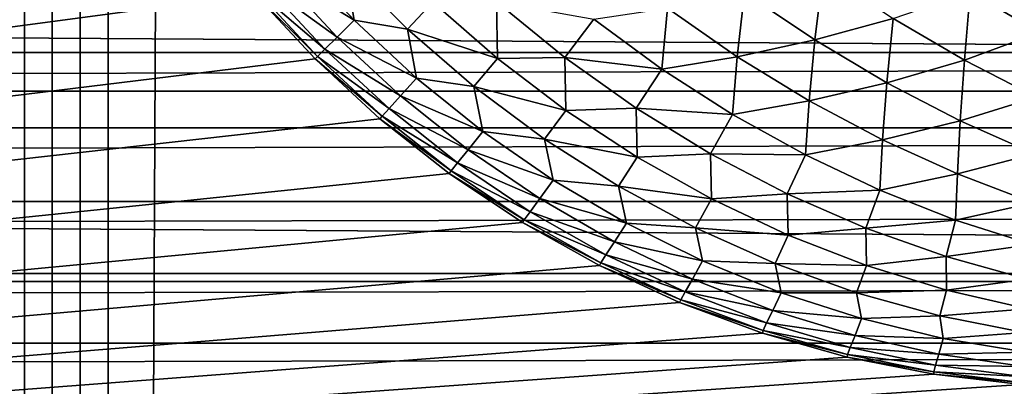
# Model space of a CAD drawing. Extents: x -302 to 302, y -900 to 900.
# Tile 297 of 656: x 164.569 to 166.585, y -878.996 to -878.246. Entities that reach past the tile are written whole.
import ezdxf

# ---------------------------------------------------------------- set-up
doc = ezdxf.new("R2010")
doc.units = 0
doc.header["$LTSCALE"] = 81.481481
for name, color, linetype in [('117', 7, 'CONTINUOUS'), ('130', 7, 'CONTINUOUS'), ('131', 7, 'CONTINUOUS'), ('246', 7, 'CONTINUOUS'), ('254', 7, 'CONTINUOUS'), ('296', 7, 'CONTINUOUS'), ('306', 7, 'CONTINUOUS')]:
    doc.layers.add(name, color=color, linetype=linetype)

msp = doc.modelspace()

# ---------------------------------------------------------------- linework, layer by layer
at = {"layer": '117', "color": 7, "linetype": 'CONTINUOUS'}
for points in [[(164.6126, -877.4107), (151.5, -880), (164.5635, -877.2369), (164.6126, -877.4107)], [(164.6751, -877.5802), (151.5, -880), (164.6126, -877.4107), (164.6751, -877.5802)], [(164.7507, -877.7442), (151.5, -880), (164.6751, -877.5802), (164.7507, -877.7442)], [(164.8389, -877.9017), (151.5, -880), (164.7507, -877.7442), (164.8389, -877.9017)], [(164.9393, -878.0519), (151.5, -880), (164.8389, -877.9017), (164.9393, -878.0519)], [(165.0511, -878.1937), (151.5, -880), (164.9393, -878.0519), (165.0511, -878.1937)], [(165.1737, -878.3263), (151.5, -880), (165.0511, -878.1937), (165.1737, -878.3263)], [(165.3063, -878.4489), (151.5, -880), (165.1737, -878.3263), (165.3063, -878.4489)], [(165.4481, -878.5607), (151.5, -880), (165.3063, -878.4489), (165.4481, -878.5607)], [(165.5983, -878.6611), (151.5, -880), (165.4481, -878.5607), (165.5983, -878.6611)], [(165.7558, -878.7493), (151.5, -880), (165.5983, -878.6611), (165.7558, -878.7493)], [(165.9198, -878.8249), (151.5, -880), (165.7558, -878.7493), (165.9198, -878.8249)], [(166.0893, -878.8874), (151.5, -880), (165.9198, -878.8249), (166.0893, -878.8874)], [(166.2631, -878.9365), (151.5, -880), (166.0893, -878.8874), (166.2631, -878.9365)], [(166.4402, -878.9717), (151.5, -880), (166.2631, -878.9365), (166.4402, -878.9717)], [(166.6195, -878.9929), (151.5, -880), (166.4402, -878.9717), (166.6195, -878.9929)], [(166.8, -879), (151.5, -880), (166.6195, -878.9929), (166.8, -879)]]:
    msp.add_3dface(points, dxfattribs=at)
at = {"layer": '130', "color": 7, "linetype": 'CONTINUOUS'}
for points in [[(164.3092, -900, 2.0432), (164.75, 0, 1.9), (164, 0, 2.65), (164.3092, -900, 2.0432)], [(164.3581, -900, 2.0105), (164.75, 0, 1.9), (164.3092, -900, 2.0432), (164.3581, -900, 2.0105)], [(164.4095, -900, 1.9817), (164.75, 0, 1.9), (164.3581, -900, 2.0105), (164.4095, -900, 1.9817)], [(164.463, -900, 1.9571), (164.75, 0, 1.9), (164.4095, -900, 1.9817), (164.463, -900, 1.9571)], [(164.5182, -900, 1.9367), (164.75, 0, 1.9), (164.463, -900, 1.9571), (164.5182, -900, 1.9367)], [(164.5749, -900, 1.9207), (164.75, 0, 1.9), (164.5182, -900, 1.9367), (164.5749, -900, 1.9207)], [(164.6327, -900, 1.9092), (164.75, 0, 1.9), (164.5749, -900, 1.9207), (164.6327, -900, 1.9092)], [(164.6912, -900, 1.9023), (164.75, 0, 1.9), (164.6327, -900, 1.9092), (164.6912, -900, 1.9023)], [(164.75, -900, 1.9), (164.75, 0, 1.9), (164.6912, -900, 1.9023), (164.75, -900, 1.9)]]:
    msp.add_3dface(points, dxfattribs=at)
at = {"layer": '131', "color": 7, "linetype": 'CONTINUOUS'}
for points in [[(164.75, -900, 1.9), (168.75, -900, 1.9), (168.75, 0, 1.9), (164.75, -900, 1.9)], [(164.75, 0, 1.9), (164.75, -900, 1.9), (168.75, 0, 1.9), (164.75, 0, 1.9)]]:
    msp.add_3dface(points, dxfattribs=at)
at = {"layer": '246', "color": 7, "linetype": 'CONTINUOUS'}
for points in [[(151, -878, -32.8), (181.5, -878.3923, -32.7846), (120.5, -878, -32.8), (151, -878, -32.8)], [(120.5, -878, -32.8), (181.5, -878.3923, -32.7846), (120.5, -878.3923, -32.7846), (120.5, -878, -32.8)], [(181.5, -878, -32.8), (181.5, -878.3923, -32.7846), (151, -878, -32.8), (181.5, -878, -32.8)], [(181.5, -878.3923, -32.7846), (181.5, -878.7822, -32.7384), (120.5, -878.3923, -32.7846), (181.5, -878.3923, -32.7846)], [(120.5, -878.3923, -32.7846), (181.5, -878.7822, -32.7384), (120.5, -878.7822, -32.7384), (120.5, -878.3923, -32.7846)], [(181.5, -878.7822, -32.7384), (181.5, -879.1672, -32.6618), (120.5, -878.7822, -32.7384), (181.5, -878.7822, -32.7384)], [(120.5, -878.7822, -32.7384), (181.5, -879.1672, -32.6618), (120.5, -879.1672, -32.6618), (120.5, -878.7822, -32.7384)]]:
    msp.add_3dface(points, dxfattribs=at)
at = {"layer": '254', "color": 7, "linetype": 'CONTINUOUS'}
for points in [[(120.5, -878.1569, -29.7938), (120.5, -878.3129, -29.7754), (181.5, -878.1569, -29.7938), (120.5, -878.1569, -29.7938)], [(181.5, -878.1569, -29.7938), (120.5, -878.3129, -29.7754), (181.5, -878.3129, -29.7754), (181.5, -878.1569, -29.7938)], [(120.5, -878.3129, -29.7754), (120.5, -878.4669, -29.7447), (181.5, -878.3129, -29.7754), (120.5, -878.3129, -29.7754)], [(181.5, -878.3129, -29.7754), (120.5, -878.4669, -29.7447), (181.5, -878.4669, -29.7447), (181.5, -878.3129, -29.7754)], [(120.5, -878.4669, -29.7447), (120.5, -878.618, -29.7021), (181.5, -878.4669, -29.7447), (120.5, -878.4669, -29.7447)], [(181.5, -878.4669, -29.7447), (120.5, -878.618, -29.7021), (181.5, -878.618, -29.7021), (181.5, -878.4669, -29.7447)], [(120.5, -878.618, -29.7021), (120.5, -878.7654, -29.6478), (181.5, -878.618, -29.7021), (120.5, -878.618, -29.7021)], [(181.5, -878.618, -29.7021), (120.5, -878.7654, -29.6478), (181.5, -878.7654, -29.6478), (181.5, -878.618, -29.7021)], [(120.5, -878.7654, -29.6478), (120.5, -878.908, -29.582), (181.5, -878.7654, -29.6478), (120.5, -878.7654, -29.6478)], [(181.5, -878.7654, -29.6478), (120.5, -878.908, -29.582), (181.5, -878.908, -29.582), (181.5, -878.7654, -29.6478)], [(120.5, -878.908, -29.582), (120.5, -879.045, -29.5053), (181.5, -878.908, -29.582), (120.5, -878.908, -29.582)], [(181.5, -878.908, -29.582), (120.5, -879.045, -29.5053), (181.5, -879.045, -29.5053), (181.5, -878.908, -29.582)]]:
    msp.add_3dface(points, dxfattribs=at)
at = {"layer": '296', "color": 7, "linetype": 'CONTINUOUS'}
for points in [[(165.1737, -878.3263), (165.0511, -878.1937), (165.1737, -878.3263, -22.7), (165.1737, -878.3263)], [(165.1737, -878.3263, -22.7), (165.0511, -878.1937), (165.0511, -878.1937, -22.7), (165.1737, -878.3263, -22.7)], [(165.3063, -878.4489), (165.1737, -878.3263), (165.3063, -878.4489, -22.7), (165.3063, -878.4489)], [(165.3063, -878.4489, -22.7), (165.1737, -878.3263), (165.1737, -878.3263, -22.7), (165.3063, -878.4489, -22.7)], [(165.4481, -878.5607), (165.3063, -878.4489), (165.4481, -878.5607, -22.7), (165.4481, -878.5607)], [(165.4481, -878.5607, -22.7), (165.3063, -878.4489), (165.3063, -878.4489, -22.7), (165.4481, -878.5607, -22.7)], [(165.5983, -878.6611), (165.4481, -878.5607), (165.5983, -878.6611, -22.7), (165.5983, -878.6611)], [(165.5983, -878.6611, -22.7), (165.4481, -878.5607), (165.4481, -878.5607, -22.7), (165.5983, -878.6611, -22.7)], [(165.7558, -878.7493), (165.5983, -878.6611), (165.7558, -878.7493, -22.7), (165.7558, -878.7493)], [(165.7558, -878.7493, -22.7), (165.5983, -878.6611), (165.5983, -878.6611, -22.7), (165.7558, -878.7493, -22.7)], [(165.9198, -878.8249), (165.7558, -878.7493), (165.9198, -878.8249, -22.7), (165.9198, -878.8249)], [(165.9198, -878.8249, -22.7), (165.7558, -878.7493), (165.7558, -878.7493, -22.7), (165.9198, -878.8249, -22.7)], [(166.0893, -878.8874), (165.9198, -878.8249), (166.0893, -878.8874, -22.7), (166.0893, -878.8874)], [(166.0893, -878.8874, -22.7), (165.9198, -878.8249), (165.9198, -878.8249, -22.7), (166.0893, -878.8874, -22.7)], [(166.2631, -878.9365), (166.0893, -878.8874), (166.2631, -878.9365, -22.7), (166.2631, -878.9365)], [(166.2631, -878.9365, -22.7), (166.0893, -878.8874), (166.0893, -878.8874, -22.7), (166.2631, -878.9365, -22.7)], [(166.4402, -878.9717), (166.2631, -878.9365), (166.4402, -878.9717, -22.7), (166.4402, -878.9717)], [(166.4402, -878.9717, -22.7), (166.2631, -878.9365), (166.2631, -878.9365, -22.7), (166.4402, -878.9717, -22.7)], [(166.6195, -878.9929), (166.4402, -878.9717), (166.6195, -878.9929, -22.7), (166.6195, -878.9929)], [(166.6195, -878.9929, -22.7), (166.4402, -878.9717), (166.4402, -878.9717, -22.7), (166.6195, -878.9929, -22.7)]]:
    msp.add_3dface(points, dxfattribs=at)
at = {"layer": '306', "color": 7, "linetype": 'CONTINUOUS'}
for points in [[(165.1344, -878.1187, -23.4092), (165.2534, -878.2466, -23.4113), (165.0981, -878.1514, -23.2357), (165.1344, -878.1187, -23.4092)], [(165.1344, -878.1187, -23.4092), (165.235, -878.1374, -23.5802), (165.2534, -878.2466, -23.4113), (165.1344, -878.1187, -23.4092)], [(165.235, -878.1374, -23.5802), (165.4145, -878.2099, -23.7442), (165.3626, -878.265, -23.5802), (165.235, -878.1374, -23.5802)], [(165.235, -878.1374, -23.5802), (165.3626, -878.265, -23.5802), (165.2534, -878.2466, -23.4113), (165.235, -878.1374, -23.5802)], [(166.5146, -878.1887, -24.4298), (166.6642, -878.1226, -24.5021), (166.6566, -878.2721, -24.3727), (166.5146, -878.1887, -24.4298)], [(165.0981, -878.1514, -23.2357), (165.2187, -878.2813, -23.2373), (165.0721, -878.175, -23.0589), (165.0981, -878.1514, -23.2357)], [(165.0981, -878.1514, -23.2357), (165.2534, -878.2466, -23.4113), (165.2187, -878.2813, -23.2373), (165.0981, -878.1514, -23.2357)], [(166.0529, -878.1904, -24.2844), (166.2138, -878.1488, -24.3874), (166.1968, -878.2874, -24.2512), (166.0529, -878.1904, -24.2844)], [(166.2138, -878.1488, -24.3874), (166.3571, -878.2432, -24.3469), (166.1968, -878.2874, -24.2512), (166.2138, -878.1488, -24.3874)], [(165.0564, -878.1891, -22.8799), (165.0721, -878.175, -23.0589), (165.1937, -878.3063, -23.06), (165.0564, -878.1891, -22.8799)], [(165.0721, -878.175, -23.0589), (165.2187, -878.2813, -23.2373), (165.1937, -878.3063, -23.06), (165.0721, -878.175, -23.0589)], [(165.1787, -878.3213, -22.8805), (165.0511, -878.1937, -22.7), (165.0564, -878.1891, -22.8799), (165.1787, -878.3213, -22.8805)], [(165.1737, -878.3263, -22.7), (165.0511, -878.1937, -22.7), (165.1787, -878.3213, -22.8805), (165.1737, -878.3263, -22.7)], [(165.1787, -878.3213, -22.8805), (165.0564, -878.1891, -22.8799), (165.1937, -878.3063, -23.06), (165.1787, -878.3213, -22.8805)], [(165.8954, -878.2224, -24.1676), (166.0529, -878.1904, -24.2844), (166.0378, -878.322, -24.1417), (165.8954, -878.2224, -24.1676)], [(166.0529, -878.1904, -24.2844), (166.1968, -878.2874, -24.2512), (166.0378, -878.322, -24.1417), (166.0529, -878.1904, -24.2844)], [(166.3571, -878.2432, -24.3469), (166.5146, -878.1887, -24.4298), (166.5031, -878.3286, -24.2967), (166.3571, -878.2432, -24.3469)], [(166.5146, -878.1887, -24.4298), (166.6566, -878.2721, -24.3727), (166.5031, -878.3286, -24.2967), (166.5146, -878.1887, -24.4298)], [(165.4145, -878.2099, -23.7442), (165.547, -878.3255, -23.7381), (165.3626, -878.265, -23.5802), (165.4145, -878.2099, -23.7442)], [(165.4145, -878.2099, -23.7442), (165.5453, -878.2094, -23.899), (165.547, -878.3255, -23.7381), (165.4145, -878.2099, -23.7442)], [(165.5453, -878.2094, -23.899), (165.7446, -878.245, -24.0375), (165.6846, -878.3232, -23.8879), (165.5453, -878.2094, -23.899)], [(165.5453, -878.2094, -23.899), (165.6846, -878.3232, -23.8879), (165.547, -878.3255, -23.7381), (165.5453, -878.2094, -23.899)], [(165.7446, -878.245, -24.0375), (165.8954, -878.2224, -24.1676), (165.8838, -878.347, -24.0183), (165.7446, -878.245, -24.0375)], [(165.8954, -878.2224, -24.1676), (166.0378, -878.322, -24.1417), (165.8838, -878.347, -24.0183), (165.8954, -878.2224, -24.1676)], [(165.2534, -878.2466, -23.4113), (165.3813, -878.3656, -23.4092), (165.2187, -878.2813, -23.2373), (165.2534, -878.2466, -23.4113)], [(165.2534, -878.2466, -23.4113), (165.3626, -878.265, -23.5802), (165.3813, -878.3656, -23.4092), (165.2534, -878.2466, -23.4113)], [(165.7446, -878.245, -24.0375), (165.8838, -878.347, -24.0183), (165.6846, -878.3232, -23.8879), (165.7446, -878.245, -24.0375)], [(166.1968, -878.2874, -24.2512), (166.3571, -878.2432, -24.3469), (166.3443, -878.375, -24.2088), (166.1968, -878.2874, -24.2512)], [(166.3571, -878.2432, -24.3469), (166.5031, -878.3286, -24.2967), (166.3443, -878.375, -24.2088), (166.3571, -878.2432, -24.3469)], [(165.3626, -878.265, -23.5802), (165.547, -878.3255, -23.7381), (165.4989, -878.3829, -23.5748), (165.3626, -878.265, -23.5802)], [(165.3626, -878.265, -23.5802), (165.4989, -878.3829, -23.5748), (165.3813, -878.3656, -23.4092), (165.3626, -878.265, -23.5802)], [(166.5031, -878.3286, -24.2967), (166.6566, -878.2721, -24.3727), (166.6507, -878.4044, -24.2371), (166.5031, -878.3286, -24.2967)], [(165.2187, -878.2813, -23.2373), (165.3486, -878.4019, -23.2357), (165.1937, -878.3063, -23.06), (165.2187, -878.2813, -23.2373)], [(165.2187, -878.2813, -23.2373), (165.3813, -878.3656, -23.4092), (165.3486, -878.4019, -23.2357), (165.2187, -878.2813, -23.2373)], [(166.0378, -878.322, -24.1417), (166.1968, -878.2874, -24.2512), (166.1848, -878.412, -24.1073), (166.0378, -878.322, -24.1417)], [(166.1968, -878.2874, -24.2512), (166.3443, -878.375, -24.2088), (166.1848, -878.412, -24.1073), (166.1968, -878.2874, -24.2512)], [(165.1787, -878.3213, -22.8805), (165.1937, -878.3063, -23.06), (165.325, -878.4279, -23.0589), (165.1787, -878.3213, -22.8805)], [(165.1937, -878.3063, -23.06), (165.3486, -878.4019, -23.2357), (165.325, -878.4279, -23.0589), (165.1937, -878.3063, -23.06)], [(165.3109, -878.4436, -22.8799), (165.1737, -878.3263, -22.7), (165.1787, -878.3213, -22.8805), (165.3109, -878.4436, -22.8799)], [(165.3063, -878.4489, -22.7), (165.1737, -878.3263, -22.7), (165.3109, -878.4436, -22.8799), (165.3063, -878.4489, -22.7)], [(165.3109, -878.4436, -22.8799), (165.1787, -878.3213, -22.8805), (165.325, -878.4279, -23.0589), (165.3109, -878.4436, -22.8799)], [(165.547, -878.3255, -23.7381), (165.6869, -878.4316, -23.7259), (165.4989, -878.3829, -23.5748), (165.547, -878.3255, -23.7381)], [(165.547, -878.3255, -23.7381), (165.6846, -878.3232, -23.8879), (165.6869, -878.4316, -23.7259), (165.547, -878.3255, -23.7381)], [(165.6846, -878.3232, -23.8879), (165.8838, -878.347, -24.0183), (165.8307, -878.427, -23.8696), (165.6846, -878.3232, -23.8879)], [(165.6846, -878.3232, -23.8879), (165.8307, -878.427, -23.8696), (165.6869, -878.4316, -23.7259), (165.6846, -878.3232, -23.8879)], [(165.8838, -878.347, -24.0183), (166.0378, -878.322, -24.1417), (166.0284, -878.4396, -23.9916), (165.8838, -878.347, -24.0183)], [(166.0378, -878.322, -24.1417), (166.1848, -878.412, -24.1073), (166.0284, -878.4396, -23.9916), (166.0378, -878.322, -24.1417)], [(166.3443, -878.375, -24.2088), (166.5031, -878.3286, -24.2967), (166.4944, -878.4528, -24.1575), (166.3443, -878.375, -24.2088)], [(166.5031, -878.3286, -24.2967), (166.6507, -878.4044, -24.2371), (166.4944, -878.4528, -24.1575), (166.5031, -878.3286, -24.2967)], [(165.8838, -878.347, -24.0183), (166.0284, -878.4396, -23.9916), (165.8307, -878.427, -23.8696), (165.8838, -878.347, -24.0183)], [(165.3813, -878.3656, -23.4092), (165.5174, -878.475, -23.4031), (165.3486, -878.4019, -23.2357), (165.3813, -878.3656, -23.4092)], [(165.3813, -878.3656, -23.4092), (165.4989, -878.3829, -23.5748), (165.5174, -878.475, -23.4031), (165.3813, -878.3656, -23.4092)], [(166.1848, -878.412, -24.1073), (166.3443, -878.375, -24.2088), (166.3353, -878.4921, -24.0647), (166.1848, -878.412, -24.1073)], [(166.3443, -878.375, -24.2088), (166.4944, -878.4528, -24.1575), (166.3353, -878.4921, -24.0647), (166.3443, -878.375, -24.2088)], [(165.4989, -878.3829, -23.5748), (165.6869, -878.4316, -23.7259), (165.6433, -878.4904, -23.564), (165.4989, -878.3829, -23.5748)], [(165.4989, -878.3829, -23.5748), (165.6433, -878.4904, -23.564), (165.5174, -878.475, -23.4031), (165.4989, -878.3829, -23.5748)], [(165.3486, -878.4019, -23.2357), (165.4872, -878.5124, -23.2309), (165.325, -878.4279, -23.0589), (165.3486, -878.4019, -23.2357)], [(165.3486, -878.4019, -23.2357), (165.5174, -878.475, -23.4031), (165.4872, -878.5124, -23.2309), (165.3486, -878.4019, -23.2357)], [(166.0284, -878.4396, -23.9916), (166.1848, -878.412, -24.1073), (166.1773, -878.5223, -23.9576), (166.0284, -878.4396, -23.9916)], [(166.1848, -878.412, -24.1073), (166.3353, -878.4921, -24.0647), (166.1773, -878.5223, -23.9576), (166.1848, -878.412, -24.1073)], [(166.4944, -878.4528, -24.1575), (166.6507, -878.4044, -24.2371), (166.6464, -878.5202, -24.0976), (166.4944, -878.4528, -24.1575)], [(165.3109, -878.4436, -22.8799), (165.325, -878.4279, -23.0589), (165.4653, -878.5391, -23.0556), (165.3109, -878.4436, -22.8799)], [(165.325, -878.4279, -23.0589), (165.4872, -878.5124, -23.2309), (165.4653, -878.5391, -23.0556), (165.325, -878.4279, -23.0589)], [(165.6869, -878.4316, -23.7259), (165.8333, -878.5275, -23.7077), (165.6433, -878.4904, -23.564), (165.6869, -878.4316, -23.7259)], [(165.6869, -878.4316, -23.7259), (165.8307, -878.427, -23.8696), (165.8333, -878.5275, -23.7077), (165.6869, -878.4316, -23.7259)], [(165.8307, -878.427, -23.8696), (166.0284, -878.4396, -23.9916), (165.9828, -878.5203, -23.8441), (165.8307, -878.427, -23.8696)], [(165.8307, -878.427, -23.8696), (165.9828, -878.5203, -23.8441), (165.8333, -878.5275, -23.7077), (165.8307, -878.427, -23.8696)], [(166.0284, -878.4396, -23.9916), (166.1773, -878.5223, -23.9576), (165.9828, -878.5203, -23.8441), (166.0284, -878.4396, -23.9916)], [(165.4522, -878.5552, -22.8782), (165.3063, -878.4489, -22.7), (165.3109, -878.4436, -22.8799), (165.4522, -878.5552, -22.8782)], [(165.4481, -878.5607, -22.7), (165.3063, -878.4489, -22.7), (165.4522, -878.5552, -22.8782), (165.4481, -878.5607, -22.7)], [(165.4522, -878.5552, -22.8782), (165.3109, -878.4436, -22.8799), (165.4653, -878.5391, -23.0556), (165.4522, -878.5552, -22.8782)], [(166.3353, -878.4921, -24.0647), (166.4944, -878.4528, -24.1575), (166.4886, -878.5617, -24.0141), (166.3353, -878.4921, -24.0647)], [(166.4944, -878.4528, -24.1575), (166.6464, -878.5202, -24.0976), (166.4886, -878.5617, -24.0141), (166.4944, -878.4528, -24.1575)], [(165.5174, -878.475, -23.4031), (165.661, -878.5742, -23.3928), (165.4872, -878.5124, -23.2309), (165.5174, -878.475, -23.4031)], [(165.5174, -878.475, -23.4031), (165.6433, -878.4904, -23.564), (165.661, -878.5742, -23.3928), (165.5174, -878.475, -23.4031)], [(165.6433, -878.4904, -23.564), (165.8333, -878.5275, -23.7077), (165.7947, -878.587, -23.5479), (165.6433, -878.4904, -23.564)], [(165.6433, -878.4904, -23.564), (165.7947, -878.587, -23.5479), (165.661, -878.5742, -23.3928), (165.6433, -878.4904, -23.564)], [(166.1773, -878.5223, -23.9576), (166.3353, -878.4921, -24.0647), (166.3298, -878.5946, -23.9163), (166.1773, -878.5223, -23.9576)], [(166.3353, -878.4921, -24.0647), (166.4886, -878.5617, -24.0141), (166.3298, -878.5946, -23.9163), (166.3353, -878.4921, -24.0647)], [(165.4872, -878.5124, -23.2309), (165.6336, -878.6121, -23.223), (165.4653, -878.5391, -23.0556), (165.4872, -878.5124, -23.2309)], [(165.4872, -878.5124, -23.2309), (165.661, -878.5742, -23.3928), (165.6336, -878.6121, -23.223), (165.4872, -878.5124, -23.2309)], [(165.8333, -878.5275, -23.7077), (165.9828, -878.5203, -23.8441), (165.9853, -878.6128, -23.6836), (165.8333, -878.5275, -23.7077)], [(165.9828, -878.5203, -23.8441), (166.1773, -878.5223, -23.9576), (166.1399, -878.6023, -23.8115), (165.9828, -878.5203, -23.8441)], [(165.9828, -878.5203, -23.8441), (166.1399, -878.6023, -23.8115), (165.9853, -878.6128, -23.6836), (165.9828, -878.5203, -23.8441)], [(166.4886, -878.5617, -24.0141), (166.6464, -878.5202, -24.0976), (166.6436, -878.6205, -23.9559), (166.4886, -878.5617, -24.0141)], [(165.4522, -878.5552, -22.8782), (165.4653, -878.5391, -23.0556), (165.6137, -878.6391, -23.0502), (165.4522, -878.5552, -22.8782)], [(165.4653, -878.5391, -23.0556), (165.6336, -878.6121, -23.223), (165.6137, -878.6391, -23.0502), (165.4653, -878.5391, -23.0556)], [(165.8333, -878.5275, -23.7077), (165.9853, -878.6128, -23.6836), (165.7947, -878.587, -23.5479), (165.8333, -878.5275, -23.7077)], [(166.1773, -878.5223, -23.9576), (166.3298, -878.5946, -23.9163), (166.1399, -878.6023, -23.8115), (166.1773, -878.5223, -23.9576)], [(165.6018, -878.6554, -22.8755), (165.4481, -878.5607, -22.7), (165.4522, -878.5552, -22.8782), (165.6018, -878.6554, -22.8755)], [(165.5983, -878.6611, -22.7), (165.4481, -878.5607, -22.7), (165.6018, -878.6554, -22.8755), (165.5983, -878.6611, -22.7)], [(165.6018, -878.6554, -22.8755), (165.4522, -878.5552, -22.8782), (165.6137, -878.6391, -23.0502), (165.6018, -878.6554, -22.8755)], [(165.661, -878.5742, -23.3928), (165.8111, -878.6625, -23.3786), (165.6336, -878.6121, -23.223), (165.661, -878.5742, -23.3928)], [(165.661, -878.5742, -23.3928), (165.7947, -878.587, -23.5479), (165.8111, -878.6625, -23.3786), (165.661, -878.5742, -23.3928)], [(166.3298, -878.5946, -23.9163), (166.4886, -878.5617, -24.0141), (166.4849, -878.6561, -23.8681), (166.3298, -878.5946, -23.9163)], [(166.4886, -878.5617, -24.0141), (166.6436, -878.6205, -23.9559), (166.4849, -878.6561, -23.8681), (166.4886, -878.5617, -24.0141)], [(165.7947, -878.587, -23.5479), (165.9853, -878.6128, -23.6836), (165.9524, -878.6719, -23.5265), (165.7947, -878.587, -23.5479)], [(165.7947, -878.587, -23.5479), (165.9524, -878.6719, -23.5265), (165.8111, -878.6625, -23.3786), (165.7947, -878.587, -23.5479)], [(166.1399, -878.6023, -23.8115), (166.3298, -878.5946, -23.9163), (166.3011, -878.6727, -23.7721), (166.1399, -878.6023, -23.8115)], [(166.3298, -878.5946, -23.9163), (166.4849, -878.6561, -23.8681), (166.3011, -878.6727, -23.7721), (166.3298, -878.5946, -23.9163)], [(165.6336, -878.6121, -23.223), (165.7869, -878.7004, -23.2119), (165.6137, -878.6391, -23.0502), (165.6336, -878.6121, -23.223)], [(165.6336, -878.6121, -23.223), (165.8111, -878.6625, -23.3786), (165.7869, -878.7004, -23.2119), (165.6336, -878.6121, -23.223)], [(165.9853, -878.6128, -23.6836), (166.1421, -878.6868, -23.6538), (165.9524, -878.6719, -23.5265), (165.9853, -878.6128, -23.6836)], [(165.9853, -878.6128, -23.6836), (166.1399, -878.6023, -23.8115), (166.1421, -878.6868, -23.6538), (165.9853, -878.6128, -23.6836)], [(166.1399, -878.6023, -23.8115), (166.3011, -878.6727, -23.7721), (166.1421, -878.6868, -23.6538), (166.1399, -878.6023, -23.8115)], [(166.4849, -878.6561, -23.8681), (166.6436, -878.6205, -23.9559), (166.6419, -878.7064, -23.8133), (166.4849, -878.6561, -23.8681)], [(165.6018, -878.6554, -22.8755), (165.6137, -878.6391, -23.0502), (165.7692, -878.7273, -23.0427), (165.6018, -878.6554, -22.8755)], [(165.6137, -878.6391, -23.0502), (165.7869, -878.7004, -23.2119), (165.7692, -878.7273, -23.0427), (165.6137, -878.6391, -23.0502)], [(165.7588, -878.7436, -22.8717), (165.5983, -878.6611, -22.7), (165.6018, -878.6554, -22.8755), (165.7588, -878.7436, -22.8717)], [(165.7558, -878.7493, -22.7), (165.5983, -878.6611, -22.7), (165.7588, -878.7436, -22.8717), (165.7558, -878.7493, -22.7)], [(165.7588, -878.7436, -22.8717), (165.6018, -878.6554, -22.8755), (165.7692, -878.7273, -23.0427), (165.7588, -878.7436, -22.8717)], [(166.3011, -878.6727, -23.7721), (166.4849, -878.6561, -23.8681), (166.4653, -878.731, -23.7262), (166.3011, -878.6727, -23.7721)], [(166.4849, -878.6561, -23.8681), (166.6419, -878.7064, -23.8133), (166.4653, -878.731, -23.7262), (166.4849, -878.6561, -23.8681)], [(165.8111, -878.6625, -23.3786), (165.9669, -878.7395, -23.3605), (165.7869, -878.7004, -23.2119), (165.8111, -878.6625, -23.3786)], [(165.8111, -878.6625, -23.3786), (165.9524, -878.6719, -23.5265), (165.9669, -878.7395, -23.3605), (165.8111, -878.6625, -23.3786)], [(165.9524, -878.6719, -23.5265), (166.1421, -878.6868, -23.6538), (166.1153, -878.7447, -23.5002), (165.9524, -878.6719, -23.5265)], [(165.9524, -878.6719, -23.5265), (166.1153, -878.7447, -23.5002), (165.9669, -878.7395, -23.3605), (165.9524, -878.6719, -23.5265)], [(166.1421, -878.6868, -23.6538), (166.3011, -878.6727, -23.7721), (166.3028, -878.7492, -23.6184), (166.1421, -878.6868, -23.6538)], [(166.3011, -878.6727, -23.7721), (166.4653, -878.731, -23.7262), (166.3028, -878.7492, -23.6184), (166.3011, -878.6727, -23.7721)], [(165.7869, -878.7004, -23.2119), (165.9462, -878.7768, -23.1978), (165.7692, -878.7273, -23.0427), (165.7869, -878.7004, -23.2119)], [(165.7869, -878.7004, -23.2119), (165.9669, -878.7395, -23.3605), (165.9462, -878.7768, -23.1978), (165.7869, -878.7004, -23.2119)], [(166.1421, -878.6868, -23.6538), (166.3028, -878.7492, -23.6184), (166.1153, -878.7447, -23.5002), (166.1421, -878.6868, -23.6538)], [(166.4653, -878.731, -23.7262), (166.6419, -878.7064, -23.8133), (166.6316, -878.7768, -23.6739), (166.4653, -878.731, -23.7262)], [(165.7588, -878.7436, -22.8717), (165.7692, -878.7273, -23.0427), (165.931, -878.8033, -23.0331), (165.7588, -878.7436, -22.8717)], [(165.7692, -878.7273, -23.0427), (165.9462, -878.7768, -23.1978), (165.931, -878.8033, -23.0331), (165.7692, -878.7273, -23.0427)], [(165.9669, -878.7395, -23.3605), (166.1275, -878.8048, -23.3386), (165.9462, -878.7768, -23.1978), (165.9669, -878.7395, -23.3605)], [(165.9669, -878.7395, -23.3605), (166.1153, -878.7447, -23.5002), (166.1275, -878.8048, -23.3386), (165.9669, -878.7395, -23.3605)], [(166.3028, -878.7492, -23.6184), (166.4653, -878.731, -23.7262), (166.4664, -878.7997, -23.5775), (166.3028, -878.7492, -23.6184)], [(166.4653, -878.731, -23.7262), (166.6316, -878.7768, -23.6739), (166.4664, -878.7997, -23.5775), (166.4653, -878.731, -23.7262)], [(165.9221, -878.8193, -22.8668), (165.7558, -878.7493, -22.7), (165.7588, -878.7436, -22.8717), (165.9221, -878.8193, -22.8668)], [(165.9198, -878.8249, -22.7), (165.7558, -878.7493, -22.7), (165.9221, -878.8193, -22.8668), (165.9198, -878.8249, -22.7)], [(165.9221, -878.8193, -22.8668), (165.7588, -878.7436, -22.8717), (165.931, -878.8033, -23.0331), (165.9221, -878.8193, -22.8668)], [(166.1153, -878.7447, -23.5002), (166.3028, -878.7492, -23.6184), (166.2823, -878.805, -23.4688), (166.1153, -878.7447, -23.5002)], [(166.1153, -878.7447, -23.5002), (166.2823, -878.805, -23.4688), (166.1275, -878.8048, -23.3386), (166.1153, -878.7447, -23.5002)], [(166.3028, -878.7492, -23.6184), (166.4664, -878.7997, -23.5775), (166.2823, -878.805, -23.4688), (166.3028, -878.7492, -23.6184)], [(165.9462, -878.7768, -23.1978), (166.1106, -878.8409, -23.1808), (165.931, -878.8033, -23.0331), (165.9462, -878.7768, -23.1978)], [(165.9462, -878.7768, -23.1978), (166.1275, -878.8048, -23.3386), (166.1106, -878.8409, -23.1808), (165.9462, -878.7768, -23.1978)], [(166.4664, -878.7997, -23.5775), (166.6316, -878.7768, -23.6739), (166.6319, -878.8378, -23.5316), (166.4664, -878.7997, -23.5775)], [(166.2823, -878.805, -23.4688), (166.4664, -878.7997, -23.5775), (166.4526, -878.8523, -23.4328), (166.2823, -878.805, -23.4688)], [(166.4664, -878.7997, -23.5775), (166.6319, -878.8378, -23.5316), (166.4526, -878.8523, -23.4328), (166.4664, -878.7997, -23.5775)], [(166.0909, -878.882, -22.8609), (165.9198, -878.8249, -22.7), (165.9221, -878.8193, -22.8668), (166.0909, -878.882, -22.8609)], [(165.9221, -878.8193, -22.8668), (165.931, -878.8033, -23.0331), (166.098, -878.8666, -23.0214), (165.9221, -878.8193, -22.8668)], [(166.0909, -878.882, -22.8609), (165.9221, -878.8193, -22.8668), (166.098, -878.8666, -23.0214), (166.0909, -878.882, -22.8609)], [(165.931, -878.8033, -23.0331), (166.1106, -878.8409, -23.1808), (166.098, -878.8666, -23.0214), (165.931, -878.8033, -23.0331)], [(166.1275, -878.8048, -23.3386), (166.292, -878.8578, -23.313), (166.1106, -878.8409, -23.1808), (166.1275, -878.8048, -23.3386)], [(166.1275, -878.8048, -23.3386), (166.2823, -878.805, -23.4688), (166.292, -878.8578, -23.313), (166.1275, -878.8048, -23.3386)], [(166.2823, -878.805, -23.4688), (166.4526, -878.8523, -23.4328), (166.292, -878.8578, -23.313), (166.2823, -878.805, -23.4688)], [(166.0893, -878.8874, -22.7), (165.9198, -878.8249, -22.7), (166.0909, -878.882, -22.8609), (166.0893, -878.8874, -22.7)], [(166.1106, -878.8409, -23.1808), (166.2792, -878.8923, -23.1609), (166.098, -878.8666, -23.0214), (166.1106, -878.8409, -23.1808)], [(166.1106, -878.8409, -23.1808), (166.292, -878.8578, -23.313), (166.2792, -878.8923, -23.1609), (166.1106, -878.8409, -23.1808)], [(166.4526, -878.8523, -23.4328), (166.6319, -878.8378, -23.5316), (166.625, -878.8864, -23.3923), (166.4526, -878.8523, -23.4328)], [(166.292, -878.8578, -23.313), (166.4595, -878.8985, -23.2838), (166.2792, -878.8923, -23.1609), (166.292, -878.8578, -23.313)], [(166.292, -878.8578, -23.313), (166.4526, -878.8523, -23.4328), (166.4595, -878.8985, -23.2838), (166.292, -878.8578, -23.313)], [(166.4526, -878.8523, -23.4328), (166.625, -878.8864, -23.3923), (166.4595, -878.8985, -23.2838), (166.4526, -878.8523, -23.4328)], [(166.2639, -878.9313, -22.854), (166.0893, -878.8874, -22.7), (166.0909, -878.882, -22.8609), (166.2639, -878.9313, -22.854)], [(166.0909, -878.882, -22.8609), (166.098, -878.8666, -23.0214), (166.2693, -878.9167, -23.0078), (166.0909, -878.882, -22.8609)], [(166.2639, -878.9313, -22.854), (166.0909, -878.882, -22.8609), (166.2693, -878.9167, -23.0078), (166.2639, -878.9313, -22.854)], [(166.098, -878.8666, -23.0214), (166.2792, -878.8923, -23.1609), (166.2693, -878.9167, -23.0078), (166.098, -878.8666, -23.0214)], [(166.2631, -878.9365, -22.7), (166.0893, -878.8874, -22.7), (166.2639, -878.9313, -22.854), (166.2631, -878.9365, -22.7)], [(166.2792, -878.8923, -23.1609), (166.4508, -878.9307, -23.1383), (166.2693, -878.9167, -23.0078), (166.2792, -878.8923, -23.1609)], [(166.2792, -878.8923, -23.1609), (166.4595, -878.8985, -23.2838), (166.4508, -878.9307, -23.1383), (166.2792, -878.8923, -23.1609)], [(166.4595, -878.8985, -23.2838), (166.6289, -878.9264, -23.2513), (166.4508, -878.9307, -23.1383), (166.4595, -878.8985, -23.2838)], [(166.4595, -878.8985, -23.2838), (166.625, -878.8864, -23.3923), (166.6289, -878.9264, -23.2513), (166.4595, -878.8985, -23.2838)], [(166.2639, -878.9313, -22.854), (166.2693, -878.9167, -23.0078), (166.4439, -878.9534, -22.9924), (166.2639, -878.9313, -22.854)], [(166.2693, -878.9167, -23.0078), (166.4508, -878.9307, -23.1383), (166.4439, -878.9534, -22.9924), (166.2693, -878.9167, -23.0078)], [(166.4403, -878.967, -22.8462), (166.2631, -878.9365, -22.7), (166.2639, -878.9313, -22.854), (166.4403, -878.967, -22.8462)], [(166.4402, -878.9717, -22.7), (166.2631, -878.9365, -22.7), (166.4403, -878.967, -22.8462), (166.4402, -878.9717, -22.7)], [(166.4403, -878.967, -22.8462), (166.2639, -878.9313, -22.854), (166.4439, -878.9534, -22.9924), (166.4403, -878.967, -22.8462)], [(166.4508, -878.9307, -23.1383), (166.6244, -878.9558, -23.113), (166.4439, -878.9534, -22.9924), (166.4508, -878.9307, -23.1383)], [(166.4508, -878.9307, -23.1383), (166.6289, -878.9264, -23.2513), (166.6244, -878.9558, -23.113), (166.4508, -878.9307, -23.1383)], [(166.4403, -878.967, -22.8462), (166.4439, -878.9534, -22.9924), (166.6205, -878.9764, -22.9752), (166.4403, -878.967, -22.8462)], [(166.4439, -878.9534, -22.9924), (166.6244, -878.9558, -23.113), (166.6205, -878.9764, -22.9752), (166.4439, -878.9534, -22.9924)], [(166.6189, -878.9887, -22.8374), (166.4402, -878.9717, -22.7), (166.4403, -878.967, -22.8462), (166.6189, -878.9887, -22.8374)], [(166.6195, -878.9929, -22.7), (166.4402, -878.9717, -22.7), (166.6189, -878.9887, -22.8374), (166.6195, -878.9929, -22.7)], [(166.6189, -878.9887, -22.8374), (166.4403, -878.967, -22.8462), (166.6205, -878.9764, -22.9752), (166.6189, -878.9887, -22.8374)]]:
    msp.add_3dface(points, dxfattribs=at)

doc.saveas('drawing.dxf')
